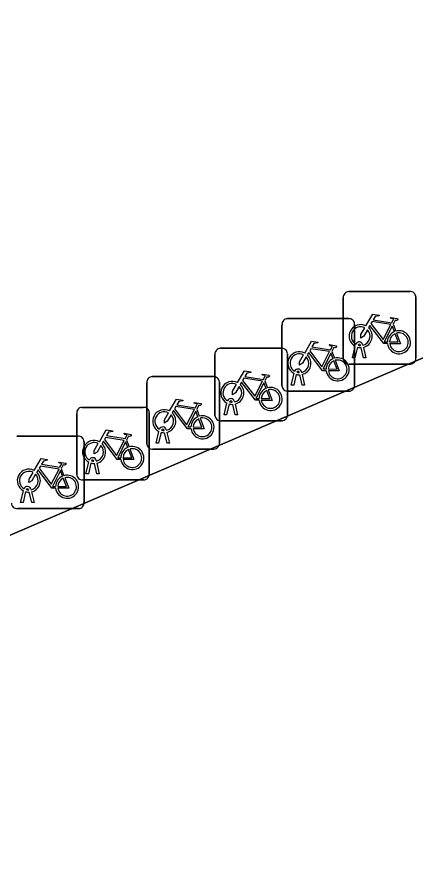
# Model space of a CAD drawing. Extents: x 159371 to 159986, y 382987 to 383597.
# Drawn here: x 159577.36 to 159582.85, y 383523.3 to 383535.06 of the extents above; entities that cross this region are included whole.
import ezdxf

# ---------------------------------------------------------------- set-up
doc = ezdxf.new("R2010")
doc.units = 0
for name, color, linetype in [('IMGEO_Fietsenrek', 7, 'Continuous'), ('IMGEO_Pand', 7, 'Continuous'), ('IMGEO_Voetpad_open', 7, 'Continuous')]:
    doc.layers.add(name, color=color, linetype=linetype)

msp = doc.modelspace()

# ---------------------------------------------------------------- linework, layer by layer
at = {"layer": 'IMGEO_Fietsenrek'}
for p, q in [((159581.851, 383530.348), (159581.851, 383531.189)), ((159581.851, 383531.189), (159581.851, 383530.348)), ((159581.926, 383531.273), (159582.767, 383531.273)), ((159582.767, 383531.273), (159581.926, 383531.273)), ((159582.851, 383531.198), (159582.851, 383530.357)), ((159582.851, 383530.357), (159582.851, 383531.198)), ((159581.082, 383530.899), (159581.923, 383530.899)), ((159581.923, 383530.899), (159581.082, 383530.899)), ((159582.007, 383530.824), (159582.007, 383529.983)), ((159582.007, 383529.983), (159582.007, 383530.824)), ((159582.538, 383530.822), (159582.574, 383530.727)), ((159581.007, 383529.974), (159581.007, 383530.815)), ((159581.007, 383530.815), (159581.007, 383529.974)), ((159580.158, 383530.491), (159580.999, 383530.491)), ((159580.999, 383530.491), (159580.158, 383530.491)), ((159581.978, 383530.357), (159582.017, 383530.517)), ((159582.047, 383530.505), (159582.012, 383530.357)), ((159582.089, 383530.529), (159582.088, 383530.533)), ((159582.13, 383530.357), (159582.096, 383530.499)), ((159582.12, 383530.54), (159582.121, 383530.533)), ((159582.128, 383530.503), (159582.163, 383530.357)), ((159580.083, 383529.566), (159580.083, 383530.407)), ((159580.083, 383530.407), (159580.083, 383529.566)), ((159581.083, 383530.416), (159581.083, 383529.575)), ((159581.083, 383529.575), (159581.083, 383530.416)), ((159581.694, 383530.448), (159581.73, 383530.353)), ((159582.012, 383530.357), (159581.978, 383530.357)), ((159582.163, 383530.357), (159582.13, 383530.357)), ((159582.776, 383530.273), (159581.935, 383530.273)), ((159581.935, 383530.273), (159582.776, 383530.273)), ((159581.134, 383529.983), (159581.173, 383530.143)), ((159581.203, 383530.131), (159581.168, 383529.983)), ((159581.245, 383530.155), (159581.244, 383530.159)), ((159581.286, 383529.983), (159581.252, 383530.125)), ((159581.276, 383530.166), (159581.277, 383530.159)), ((159581.284, 383530.129), (159581.319, 383529.983)), ((159579.145, 383529.175), (159579.145, 383530.016)), ((159579.145, 383530.016), (159579.145, 383529.175)), ((159579.22, 383530.1), (159580.061, 383530.1)), ((159580.061, 383530.1), (159579.22, 383530.1)), ((159580.145, 383530.025), (159580.145, 383529.184)), ((159580.145, 383529.184), (159580.145, 383530.025)), ((159580.77, 383530.04), (159580.806, 383529.945)), ((159581.932, 383529.899), (159581.091, 383529.899)), ((159581.091, 383529.899), (159581.932, 383529.899)), ((159581.168, 383529.983), (159581.134, 383529.983)), ((159581.319, 383529.983), (159581.286, 383529.983)), ((159578.254, 383529.676), (159579.095, 383529.676)), ((159579.095, 383529.676), (159578.254, 383529.676)), ((159579.832, 383529.649), (159579.868, 383529.554)), ((159580.21, 383529.575), (159580.249, 383529.735)), ((159580.279, 383529.723), (159580.244, 383529.575)), ((159580.321, 383529.747), (159580.32, 383529.751)), ((159580.362, 383529.575), (159580.328, 383529.717)), ((159580.352, 383529.758), (159580.353, 383529.751)), ((159580.36, 383529.721), (159580.395, 383529.575)), ((159578.179, 383528.751), (159578.179, 383529.592)), ((159578.179, 383529.592), (159578.179, 383528.751)), ((159579.179, 383529.601), (159579.179, 383528.76)), ((159579.179, 383528.76), (159579.179, 383529.601)), ((159580.244, 383529.575), (159580.21, 383529.575)), ((159580.395, 383529.575), (159580.362, 383529.575)), ((159581.008, 383529.491), (159580.167, 383529.491)), ((159580.167, 383529.491), (159581.008, 383529.491)), ((159579.272, 383529.184), (159579.311, 383529.344)), ((159579.341, 383529.332), (159579.306, 383529.184)), ((159579.383, 383529.356), (159579.382, 383529.36)), ((159579.424, 383529.184), (159579.39, 383529.326)), ((159579.414, 383529.367), (159579.415, 383529.36)), ((159579.422, 383529.33), (159579.457, 383529.184)), ((159577.355, 383529.28), (159578.196, 383529.28)), ((159578.196, 383529.28), (159577.355, 383529.28)), ((159578.28, 383529.205), (159578.28, 383528.364)), ((159578.28, 383528.364), (159578.28, 383529.205)), ((159578.866, 383529.225), (159578.902, 383529.13)), ((159579.306, 383529.184), (159579.272, 383529.184)), ((159579.457, 383529.184), (159579.424, 383529.184)), ((159580.07, 383529.1), (159579.229, 383529.1)), ((159579.229, 383529.1), (159580.07, 383529.1)), ((159578.448, 383528.943), (159578.449, 383528.936)), ((159577.967, 383528.829), (159578.003, 383528.734)), ((159578.306, 383528.76), (159578.345, 383528.92)), ((159578.375, 383528.908), (159578.34, 383528.76)), ((159578.417, 383528.932), (159578.416, 383528.936)), ((159578.458, 383528.76), (159578.424, 383528.902)), ((159578.456, 383528.906), (159578.491, 383528.76)), ((159578.34, 383528.76), (159578.306, 383528.76)), ((159578.491, 383528.76), (159578.458, 383528.76)), ((159579.104, 383528.676), (159578.263, 383528.676)), ((159578.263, 383528.676), (159579.104, 383528.676)), ((159577.407, 383528.364), (159577.446, 383528.524)), ((159577.476, 383528.512), (159577.441, 383528.364)), ((159577.518, 383528.536), (159577.517, 383528.54)), ((159577.559, 383528.364), (159577.525, 383528.506)), ((159577.549, 383528.547), (159577.55, 383528.54)), ((159577.557, 383528.51), (159577.592, 383528.364)), ((159577.441, 383528.364), (159577.407, 383528.364)), ((159577.592, 383528.364), (159577.559, 383528.364)), ((159578.205, 383528.28), (159577.364, 383528.28)), ((159577.364, 383528.28), (159578.205, 383528.28))]:
    msp.add_line(p, q, dxfattribs=at)
for points in [[(159582.164, 383530.799), (159582.259, 383530.963), (159582.345, 383530.949), (159582.347, 383530.94), (159582.291, 383530.929), (159582.264, 383530.884), (159582.52, 383530.843)], [(159582.507, 383530.818), (159582.25, 383530.859), (159582.233, 383530.83), (159582.4, 383530.61), (159582.507, 383530.818)], [(159582.52, 383530.843), (159582.545, 383530.892), (159582.539, 383530.896), (159582.516, 383530.9), (159582.504, 383530.907), (159582.503, 383530.91), (159582.505, 383530.915), (159582.6, 383530.9), (159582.602, 383530.89), (159582.592, 383530.877), (159582.58, 383530.871), (159582.566, 383530.877), (159582.538, 383530.822)], [(159582.185, 383530.747), (159582.133, 383530.657), (159582.093, 383530.632), (159582.094, 383530.679), (159582.149, 383530.773)], [(159582.46, 383530.555), (159582.41, 383530.555), (159582.219, 383530.806), (159582.2, 383530.774)], [(159582.555, 383530.72), (159582.525, 383530.797), (159582.416, 383530.579), (159582.459, 383530.579)], [(159581.32, 383530.425), (159581.415, 383530.589), (159581.501, 383530.575), (159581.503, 383530.566), (159581.447, 383530.555), (159581.42, 383530.51), (159581.676, 383530.469)], [(159582.489, 383530.579), (159582.609, 383530.578), (159582.565, 383530.692)], [(159582.585, 383530.699), (159582.64, 383530.554), (159582.49, 383530.554)], [(159581.663, 383530.444), (159581.406, 383530.485), (159581.389, 383530.456), (159581.556, 383530.236), (159581.663, 383530.444)], [(159581.676, 383530.469), (159581.701, 383530.518), (159581.695, 383530.522), (159581.672, 383530.526), (159581.66, 383530.533), (159581.659, 383530.536), (159581.661, 383530.541), (159581.756, 383530.526), (159581.758, 383530.516), (159581.748, 383530.503), (159581.736, 383530.497), (159581.722, 383530.503), (159581.694, 383530.448)], [(159581.341, 383530.373), (159581.289, 383530.283), (159581.249, 383530.258), (159581.25, 383530.305), (159581.305, 383530.399)], [(159581.616, 383530.181), (159581.566, 383530.181), (159581.375, 383530.432), (159581.356, 383530.4)], [(159581.711, 383530.346), (159581.681, 383530.423), (159581.572, 383530.205), (159581.615, 383530.205)], [(159581.645, 383530.205), (159581.765, 383530.204), (159581.721, 383530.318)], [(159581.741, 383530.325), (159581.796, 383530.18), (159581.646, 383530.18)], [(159580.396, 383530.017), (159580.491, 383530.181), (159580.577, 383530.167), (159580.579, 383530.158), (159580.523, 383530.147), (159580.496, 383530.102), (159580.752, 383530.061)], [(159580.752, 383530.061), (159580.777, 383530.11), (159580.771, 383530.114), (159580.748, 383530.118), (159580.736, 383530.125), (159580.735, 383530.128), (159580.737, 383530.133), (159580.832, 383530.118), (159580.834, 383530.108), (159580.824, 383530.095), (159580.812, 383530.089), (159580.798, 383530.095), (159580.77, 383530.04)], [(159580.692, 383529.773), (159580.642, 383529.773), (159580.451, 383530.024), (159580.432, 383529.992)], [(159580.739, 383530.036), (159580.482, 383530.077), (159580.465, 383530.048), (159580.632, 383529.828), (159580.739, 383530.036)], [(159580.787, 383529.938), (159580.757, 383530.015), (159580.648, 383529.797), (159580.691, 383529.797)], [(159580.417, 383529.965), (159580.365, 383529.875), (159580.325, 383529.85), (159580.326, 383529.897), (159580.381, 383529.991)], [(159580.721, 383529.797), (159580.841, 383529.796), (159580.797, 383529.91)], [(159580.817, 383529.917), (159580.872, 383529.772), (159580.722, 383529.772)], [(159579.458, 383529.626), (159579.553, 383529.79), (159579.639, 383529.776), (159579.641, 383529.767), (159579.585, 383529.756), (159579.558, 383529.711), (159579.814, 383529.67)], [(159579.801, 383529.645), (159579.544, 383529.686), (159579.527, 383529.657), (159579.694, 383529.437), (159579.801, 383529.645)], [(159579.814, 383529.67), (159579.839, 383529.719), (159579.833, 383529.723), (159579.81, 383529.727), (159579.798, 383529.734), (159579.797, 383529.737), (159579.799, 383529.742), (159579.894, 383529.727), (159579.896, 383529.717), (159579.886, 383529.704), (159579.874, 383529.698), (159579.86, 383529.704), (159579.832, 383529.649)], [(159579.479, 383529.574), (159579.427, 383529.484), (159579.387, 383529.459), (159579.388, 383529.506), (159579.443, 383529.6)], [(159579.754, 383529.382), (159579.704, 383529.382), (159579.513, 383529.633), (159579.494, 383529.601)], [(159579.849, 383529.547), (159579.819, 383529.624), (159579.71, 383529.406), (159579.753, 383529.406)], [(159579.783, 383529.406), (159579.903, 383529.405), (159579.859, 383529.519)], [(159579.879, 383529.526), (159579.934, 383529.381), (159579.784, 383529.381)], [(159578.492, 383529.202), (159578.587, 383529.366), (159578.673, 383529.352), (159578.675, 383529.343), (159578.619, 383529.332), (159578.592, 383529.287), (159578.848, 383529.246)], [(159578.848, 383529.246), (159578.873, 383529.295), (159578.867, 383529.299), (159578.844, 383529.303), (159578.832, 383529.31), (159578.831, 383529.313), (159578.833, 383529.318), (159578.928, 383529.303), (159578.93, 383529.293), (159578.92, 383529.28), (159578.908, 383529.274), (159578.894, 383529.28), (159578.866, 383529.225)], [(159578.513, 383529.15), (159578.461, 383529.06), (159578.421, 383529.035), (159578.422, 383529.082), (159578.477, 383529.176)], [(159578.788, 383528.958), (159578.738, 383528.958), (159578.547, 383529.209), (159578.528, 383529.177)], [(159578.835, 383529.221), (159578.578, 383529.262), (159578.561, 383529.233), (159578.728, 383529.013), (159578.835, 383529.221)], [(159578.883, 383529.123), (159578.853, 383529.2), (159578.744, 383528.982), (159578.787, 383528.982)], [(159578.817, 383528.982), (159578.937, 383528.981), (159578.893, 383529.095)], [(159578.913, 383529.102), (159578.968, 383528.957), (159578.818, 383528.957)], [(159577.593, 383528.806), (159577.688, 383528.97), (159577.774, 383528.956), (159577.776, 383528.947), (159577.72, 383528.936), (159577.693, 383528.891), (159577.949, 383528.85)], [(159577.936, 383528.825), (159577.679, 383528.866), (159577.662, 383528.837), (159577.829, 383528.617), (159577.936, 383528.825)], [(159577.949, 383528.85), (159577.974, 383528.899), (159577.968, 383528.903), (159577.945, 383528.907), (159577.933, 383528.914), (159577.932, 383528.917), (159577.934, 383528.922), (159578.029, 383528.907), (159578.031, 383528.897), (159578.021, 383528.884), (159578.009, 383528.878), (159577.995, 383528.884), (159577.967, 383528.829)], [(159577.614, 383528.754), (159577.562, 383528.664), (159577.522, 383528.639), (159577.523, 383528.686), (159577.578, 383528.78)], [(159577.889, 383528.562), (159577.839, 383528.562), (159577.648, 383528.813), (159577.629, 383528.781)], [(159577.984, 383528.727), (159577.954, 383528.804), (159577.845, 383528.586), (159577.888, 383528.586)], [(159578.014, 383528.706), (159578.069, 383528.561), (159577.919, 383528.561)], [(159577.918, 383528.586), (159578.038, 383528.585), (159577.994, 383528.699)]]:
    msp.add_lwpolyline(points, dxfattribs=at)
for centre, radius, start, end in [((159581.929, 383531.195), 0.0779, 92.4484, 184.2845), ((159581.929, 383531.195), 0.0779, 92.4484, 184.2845), ((159582.773, 383531.195), 0.0779, 2.4484, 94.2845), ((159582.773, 383531.195), 0.0779, 2.4484, 94.2845), ((159581.085, 383530.821), 0.0779, 92.4484, 184.2845), ((159581.085, 383530.821), 0.0779, 92.4484, 184.2845), ((159581.929, 383530.821), 0.0779, 2.4484, 94.2845), ((159581.929, 383530.821), 0.0779, 2.4484, 94.2845), ((159582.091, 383530.658), 0.159, 62.6766, 242.1369), ((159582.091, 383530.658), 0.129, 63.3192, 238.903), ((159582.091, 383530.658), 0.129, 283.6043, 43.4302), ((159582.091, 383530.658), 0.159, 283.5766, 46.6042), ((159582.618, 383530.574), 0.159, 113.3408, 178.3217), ((159582.618, 383530.574), 0.159, 187.0065, 105.7708), ((159582.618, 383530.574), 0.129, 113.923, 177.9556), ((159582.618, 383530.574), 0.129, 188.6715, 104.5883), ((159580.161, 383530.413), 0.0779, 92.4484, 184.2845), ((159580.161, 383530.413), 0.0779, 92.4484, 184.2845), ((159581.005, 383530.413), 0.0779, 2.4484, 94.2845), ((159581.005, 383530.413), 0.0779, 2.4484, 94.2845), ((159582.071, 383530.529), 0.0499, 12.8025, 158.6934), ((159582.091, 383530.658), 0.159, 253.9967, 271.7867), ((159582.071, 383530.529), 0.0174, 12.8025, 163.4502), ((159582.091, 383530.658), 0.129, 253.415, 269.0204), ((159581.247, 383530.284), 0.159, 62.6766, 242.1369), ((159581.247, 383530.284), 0.129, 63.3192, 238.903), ((159581.247, 383530.284), 0.129, 283.6043, 43.4302), ((159581.247, 383530.284), 0.159, 283.5766, 46.6042), ((159581.774, 383530.2), 0.159, 187.0065, 105.7708), ((159582.773, 383530.351), 0.0779, 272.4484, 4.2845), ((159582.773, 383530.351), 0.0779, 272.4484, 4.2845), ((159581.774, 383530.2), 0.159, 113.3408, 178.3217), ((159581.774, 383530.2), 0.129, 113.923, 177.9556), ((159581.774, 383530.2), 0.129, 188.6715, 104.5883), ((159581.929, 383530.351), 0.0779, 182.4484, 274.2845), ((159581.929, 383530.351), 0.0779, 182.4484, 274.2845), ((159581.227, 383530.155), 0.0499, 12.8025, 158.6934), ((159581.247, 383530.284), 0.159, 253.9967, 271.7867), ((159581.227, 383530.155), 0.0174, 12.8025, 163.4502), ((159581.247, 383530.284), 0.129, 253.415, 269.0204), ((159579.223, 383530.022), 0.0779, 92.4484, 184.2845), ((159579.223, 383530.022), 0.0779, 92.4484, 184.2845), ((159580.067, 383530.022), 0.0779, 2.4484, 94.2845), ((159580.067, 383530.022), 0.0779, 2.4484, 94.2845), ((159580.323, 383529.876), 0.159, 62.6766, 242.1369), ((159580.323, 383529.876), 0.129, 63.3192, 238.903), ((159580.323, 383529.876), 0.129, 283.6043, 43.4302), ((159580.323, 383529.876), 0.159, 283.5766, 46.6042), ((159580.85, 383529.792), 0.159, 113.3408, 178.3217), ((159580.85, 383529.792), 0.159, 187.0065, 105.7708), ((159580.85, 383529.792), 0.129, 113.923, 177.9556), ((159580.85, 383529.792), 0.129, 188.6715, 104.5883), ((159581.085, 383529.977), 0.0779, 182.4484, 274.2845), ((159581.085, 383529.977), 0.0779, 182.4484, 274.2845), ((159581.929, 383529.977), 0.0779, 272.4484, 4.2845), ((159581.929, 383529.977), 0.0779, 272.4484, 4.2845), ((159580.303, 383529.747), 0.0499, 12.8025, 158.6934), ((159580.303, 383529.747), 0.0174, 12.8025, 163.4502), ((159578.257, 383529.598), 0.0779, 92.4484, 184.2845), ((159578.257, 383529.598), 0.0779, 92.4484, 184.2845), ((159579.101, 383529.598), 0.0779, 2.4484, 94.2845), ((159579.101, 383529.598), 0.0779, 2.4484, 94.2845), ((159580.323, 383529.876), 0.159, 253.9967, 271.7867), ((159580.323, 383529.876), 0.129, 253.415, 269.0204), ((159579.385, 383529.485), 0.159, 62.6766, 242.1369), ((159579.385, 383529.485), 0.129, 63.3192, 238.903), ((159579.385, 383529.485), 0.129, 283.6043, 43.4302), ((159579.385, 383529.485), 0.159, 283.5766, 46.6042), ((159579.912, 383529.401), 0.159, 113.3408, 178.3217), ((159579.912, 383529.401), 0.159, 187.0065, 105.7708), ((159579.912, 383529.401), 0.129, 188.6715, 104.5883), ((159580.161, 383529.569), 0.0779, 182.4484, 274.2845), ((159580.161, 383529.569), 0.0779, 182.4484, 274.2845), ((159581.005, 383529.569), 0.0779, 272.4484, 4.2845), ((159581.005, 383529.569), 0.0779, 272.4484, 4.2845), ((159579.912, 383529.401), 0.129, 113.923, 177.9556), ((159579.365, 383529.356), 0.0499, 12.8025, 158.6934), ((159579.385, 383529.485), 0.159, 253.9967, 271.7867), ((159579.365, 383529.356), 0.0174, 12.8025, 163.4502), ((159579.385, 383529.485), 0.129, 253.415, 269.0204), ((159578.202, 383529.202), 0.0779, 2.4484, 94.2845), ((159578.202, 383529.202), 0.0779, 2.4484, 94.2845), ((159578.419, 383529.061), 0.159, 62.6766, 242.1369), ((159578.419, 383529.061), 0.129, 63.3192, 238.903), ((159578.419, 383529.061), 0.159, 283.5766, 46.6042), ((159579.223, 383529.178), 0.0779, 182.4484, 274.2845), ((159579.223, 383529.178), 0.0779, 182.4484, 274.2845), ((159580.067, 383529.178), 0.0779, 272.4484, 4.2845), ((159580.067, 383529.178), 0.0779, 272.4484, 4.2845), ((159578.419, 383529.061), 0.129, 283.6043, 43.4302), ((159578.946, 383528.977), 0.159, 113.3408, 178.3217), ((159578.946, 383528.977), 0.159, 187.0065, 105.7708), ((159578.946, 383528.977), 0.129, 113.923, 177.9556), ((159578.946, 383528.977), 0.129, 188.6715, 104.5883), ((159578.399, 383528.932), 0.0499, 12.8025, 158.6934), ((159578.399, 383528.932), 0.0174, 12.8025, 163.4502), ((159577.52, 383528.665), 0.159, 62.6766, 242.1369), ((159578.419, 383529.061), 0.159, 253.9967, 271.7867), ((159578.419, 383529.061), 0.129, 253.415, 269.0204), ((159577.52, 383528.665), 0.129, 63.3192, 238.903), ((159577.52, 383528.665), 0.129, 283.6043, 43.4302), ((159577.52, 383528.665), 0.159, 283.5766, 46.6042), ((159578.047, 383528.581), 0.159, 113.3408, 178.3217), ((159578.047, 383528.581), 0.159, 187.0065, 105.7708), ((159578.047, 383528.581), 0.129, 188.6715, 104.5883), ((159578.257, 383528.754), 0.0779, 182.4484, 274.2845), ((159578.257, 383528.754), 0.0779, 182.4484, 274.2845), ((159579.101, 383528.754), 0.0779, 272.4484, 4.2845), ((159579.101, 383528.754), 0.0779, 272.4484, 4.2845), ((159578.047, 383528.581), 0.129, 113.923, 177.9556), ((159577.5, 383528.536), 0.0499, 12.8025, 158.6934), ((159577.52, 383528.665), 0.159, 253.9967, 271.7867), ((159577.5, 383528.536), 0.0174, 12.8025, 163.4502), ((159577.52, 383528.665), 0.129, 253.415, 269.0204), ((159577.358, 383528.358), 0.0779, 182.4484, 274.2845), ((159577.358, 383528.358), 0.0779, 182.4484, 274.2845), ((159578.202, 383528.358), 0.0779, 272.4484, 4.2845), ((159578.202, 383528.358), 0.0779, 272.4484, 4.2845)]:
    msp.add_arc(centre, radius, start, end, dxfattribs=at)
at = {"layer": 'IMGEO_Pand'}
msp.add_lwpolyline([(159630.263, 383553.702), (159614.892, 383547.056), (159595.056, 383538.515), (159596.126, 383536.025), (159576.35, 383527.523), (159561.396, 383521.059)], dxfattribs=at)
at = {"layer": 'IMGEO_Voetpad_open'}
msp.add_lwpolyline([(159564.226, 383531.645), (159560.701, 383529.313), (159545.608, 383519.212), (159543.962, 383518.05), (159542.987, 383517.287), (159548.369, 383509.883), (159553.803, 383513.798), (159554.458, 383512.889), (159557.863, 383515.315), (159557.41, 383516.394), (159562.464, 383518.516), (159561.396, 383521.059), (159576.35, 383527.523), (159596.126, 383536.025), (159595.056, 383538.515)], dxfattribs=at)

doc.saveas('drawing.dxf')
